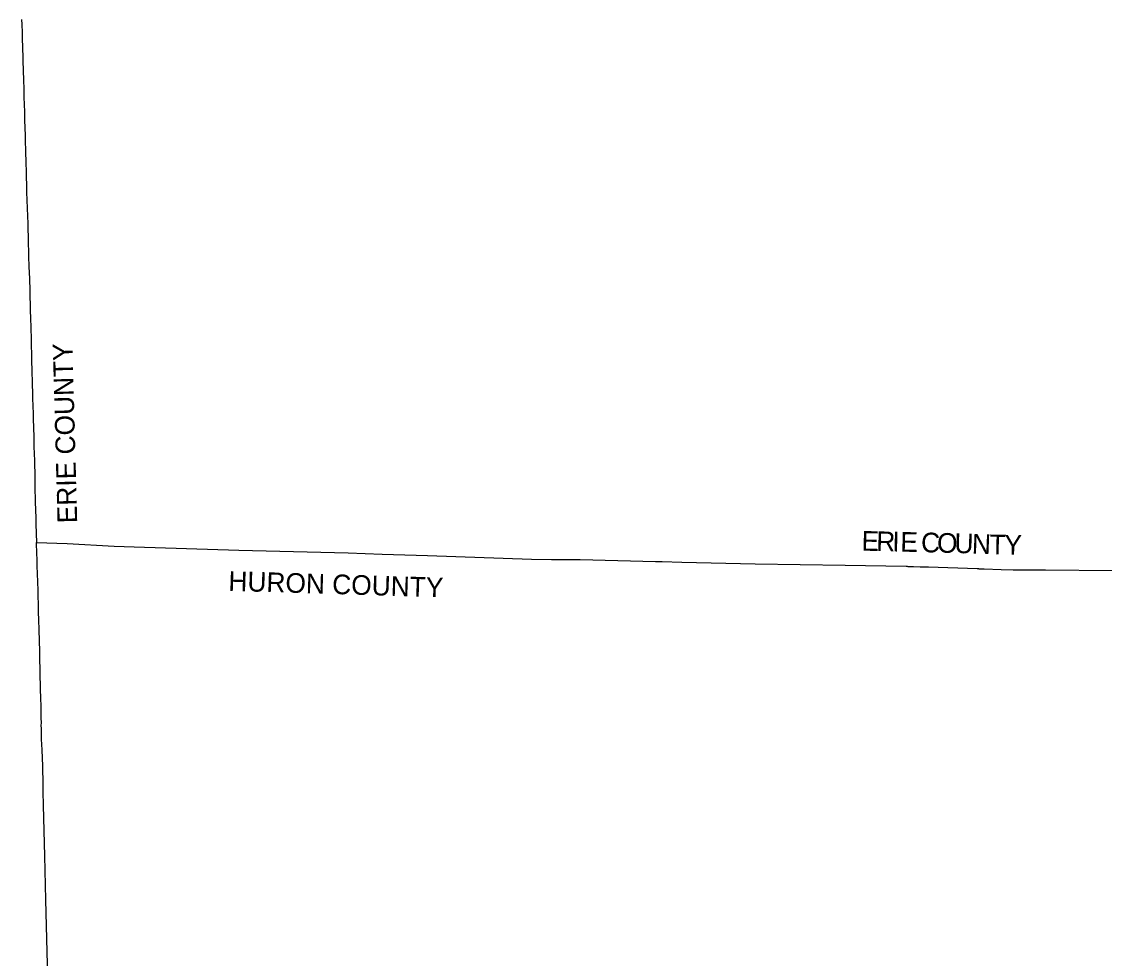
# Model space of a CAD drawing. Extents: x 1857828 to 2277390, y 930619 to 1324581.
# Drawn here: x 1873854 to 1928853, y 1177609 to 1225166 of the extents above; entities that cross this region are included whole.
import ezdxf

# ---------------------------------------------------------------- set-up
doc = ezdxf.new("R2010")
doc.units = 0
doc.layers.add('GM_X_Adjacent_County', color=7, linetype='Continuous')
doc.layers.add('GM_X_Adjacent_County_Text', color=7, linetype='Continuous')

msp = doc.modelspace()

# ---------------------------------------------------------------- linework, layer by layer
at = {"layer": 'GM_X_Adjacent_County'}
for points in [[(1873854, 1225279), (1873864, 1225027), (1873877, 1224617), (1873885, 1224371), (1873903, 1223780), (1873915, 1223395), (1873919, 1223272), (1873936, 1222583), (1873942, 1222304), (1873960, 1221647), (1873971, 1221271), (1873980, 1221025), (1873983, 1220931), (1873987, 1220828), (1873990, 1220720), (1873993, 1220651), (1874004, 1220221), (1874018, 1219729), (1874025, 1219434), (1874032, 1219221), (1874052, 1218500), (1874066, 1218076), (1874071, 1217893), (1874076, 1217663), (1874081, 1217331), (1874080, 1217319), (1874097, 1216827), (1874107, 1216532), (1874122, 1216089), (1874140, 1215712), (1874157, 1215270), (1874166, 1214942), (1874173, 1214712), (1874189, 1214154), (1874208, 1213235), (1874223, 1212743), (1874236, 1212416), (1874246, 1212121), (1874252, 1212018), (1874257, 1211924), (1874265, 1211711), (1874274, 1211383), (1874293, 1210628), (1874308, 1209989), (1874314, 1209759), (1874323, 1209431), (1874330, 1209234), (1874337, 1208906), (1874344, 1208660), (1874352, 1208348), (1874362, 1207839), (1874369, 1207560), (1874373, 1207380), (1874375, 1207306), (1874385, 1206970), (1874389, 1206789), (1874396, 1206593), (1874399, 1206479), (1874411, 1206069), (1874425, 1205626), (1874434, 1205282), (1874440, 1205069), (1874445, 1204889), (1874452, 1204660), (1874456, 1204479), (1874465, 1204151), (1874480, 1203577), (1874489, 1203248), (1874499, 1202872), (1874505, 1202660), (1874515, 1202249), (1874520, 1201994), (1874521, 1201970), (1874528, 1201544), (1874544, 1200805), (1874556, 1200346), (1874568, 1199985), (1874579, 1199657), (1874609, 1198729), (1876168, 1198663), (1878557, 1198537), (1879576, 1198507), (1884883, 1198340), (1890444, 1198190), (1892167, 1198135), (1894464, 1198062), (1899759, 1197878), (1900761, 1197861), (1901880, 1197853), (1902220, 1197860), (1906048, 1197761), (1906386, 1197756), (1907383, 1197725), (1911111, 1197641), (1915689, 1197569), (1918782, 1197520), (1918842, 1197513), (1918878, 1197510), (1918952, 1197506), (1919156, 1197499), (1919489, 1197492), (1919726, 1197493), (1919809, 1197493), (1919858, 1197490), (1919920, 1197480), (1922392, 1197407), (1922457, 1197396), (1922483, 1197393), (1922503, 1197391), (1922522, 1197390), (1922567, 1197387), (1922629, 1197385), (1922741, 1197382), (1923607, 1197356), (1924216, 1197336), (1925855, 1197327), (1929264, 1197296)], [(1875216, 1175323), (1875084, 1180580), (1875028, 1182810), (1874960, 1185375), (1874945, 1186074), (1874942, 1186641), (1874929, 1187161), (1874923, 1187365), (1874892, 1188188), (1874869, 1188736), (1874869, 1188969), (1874865, 1189239), (1874853, 1189471), (1874855, 1189533), (1874845, 1189851), (1874843, 1190228), (1874841, 1190514), (1874835, 1190723), (1874802, 1192031), (1874795, 1192318), (1874782, 1192756), (1874775, 1193023), (1874769, 1193158), (1874773, 1193210), (1874747, 1194264), (1874727, 1194819), (1874714, 1195175), (1874712, 1195341), (1874704, 1195559), (1874702, 1195624), (1874689, 1195958), (1874687, 1196231), (1874685, 1196324), (1874676, 1196685), (1874678, 1196718), (1874650, 1197529), (1874634, 1197935), (1874630, 1198102), (1874629, 1198149), (1874609, 1198729), (1876168, 1198663), (1878557, 1198537), (1879576, 1198507), (1884883, 1198340), (1890444, 1198190), (1892167, 1198135), (1894464, 1198062), (1899759, 1197878), (1900761, 1197861), (1901880, 1197853), (1902220, 1197860), (1906048, 1197761), (1906386, 1197756), (1907383, 1197725), (1911111, 1197641), (1915689, 1197569), (1918782, 1197520), (1918842, 1197513), (1918878, 1197510), (1918952, 1197506), (1919156, 1197499), (1919489, 1197492), (1919726, 1197493), (1919809, 1197493), (1919858, 1197490), (1919920, 1197480), (1922392, 1197407), (1922457, 1197396), (1922483, 1197393), (1922503, 1197391), (1922522, 1197390), (1922567, 1197387), (1922629, 1197385), (1922741, 1197382), (1923607, 1197356), (1924216, 1197336), (1925855, 1197327), (1929264, 1197296)]]:
    msp.add_lwpolyline(points, dxfattribs=at)

# ---------------------------------------------------------------- texts
at = {"layer": 'GM_X_Adjacent_County_Text'}
for s, rotation, p in [('ERIE COUNTY', 91.5404, (1876678, 1199713)), ('E', 358.5444, (1916509, 1198310)), ('R', 358.545, (1917256, 1198291)), ('I', 358.5451, (1918070, 1198270)), ('E', 358.5444, (1918479, 1198260)), ('C', 358.5449, (1919531, 1198233)), ('O', 358.5417, (1920344, 1198212)), ('U', 358.4601, (1921228, 1198190)), ('N', 357.7093, (1922109, 1198166)), ('T', 358.7042, (1923011, 1198130)), ('Y', 358.8246, (1923761, 1198113)), ('HURON COUNTY', 358.2423, (1884345, 1196271))]:
    msp.add_text(s, height=1000, rotation=rotation, dxfattribs=at).set_placement(p)

doc.saveas('drawing.dxf')
